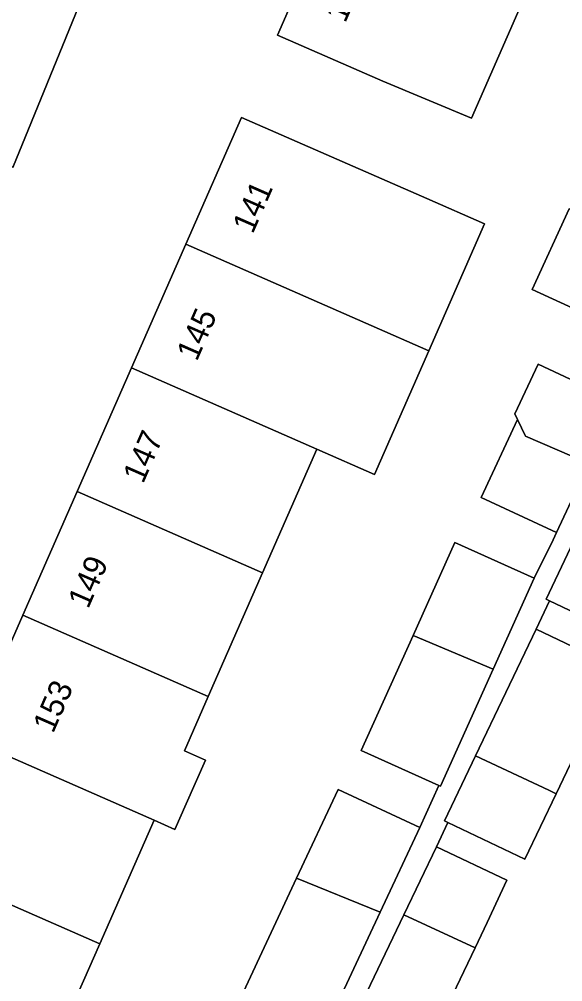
# Model space of a CAD drawing. Extents: x 160349 to 161355, y 381727 to 382854.
# Drawn here: x 160724.19 to 160747.8, y 382012.45 to 382054.29 of the extents above; entities that cross this region are included whole.
import ezdxf

# ---------------------------------------------------------------- set-up
doc = ezdxf.new("R2010")
doc.units = 0
for name, color, linetype in [('IMGEO_Erf', 7, 'Continuous'), ('IMGEO_Pand', 7, 'Continuous'), ('IMGEO_Pand_nummerreeks', 7, 'Continuous'), ('IMGEO_Voetpad_open', 7, 'Continuous')]:
    doc.layers.add(name, color=color, linetype=linetype)

msp = doc.modelspace()

# ---------------------------------------------------------------- linework, layer by layer
at = {"layer": 'IMGEO_Erf'}
for points in [[(160734.483, 382073.75), (160723.909, 382047.851), (160723.769, 382047.981), (160707.027, 382005.872)], [(160746.214, 382055.425), (160743.832, 382049.994), (160739.983, 382051.597), (160735.404, 382053.605), (160737.815, 382059.102)], [(160717.276, 382012.256), (160719.633, 382017.632), (160721.991, 382023.007), (160724.348, 382028.383), (160726.706, 382033.759), (160729.064, 382039.135), (160731.422, 382044.511), (160733.841, 382050.027), (160741.895, 382046.495), (160744.402, 382045.396), (160741.984, 382039.88), (160739.626, 382034.502), (160737.119, 382035.602), (160734.763, 382030.227), (160732.405, 382024.85), (160731.367, 382022.482), (160732.276, 382022.083), (160731.44, 382020.178), (160730.957, 382019.075), (160730.048, 382019.474), (160727.691, 382014.098), (160726.282, 382010.884)], [(160751.39, 382040.287), (160746.474, 382042.551), (160748.082, 382046.045)], [(160733.932, 382012.016), (160736.238, 382016.953), (160738.04, 382020.809), (160741.586, 382019.152), (160742.411, 382020.985), (160739.044, 382022.5), (160741.294, 382027.498), (160743.116, 382031.545), (160746.562, 382029.994), (160747.377, 382031.659), (160747.525, 382031.976), (160744.257, 382033.503), (160745.837, 382036.887), (160745.717, 382037.137), (160746.724, 382039.295), (160750.188, 382037.677)], [(160750.614, 382027.405), (160747.22, 382029.011), (160746.637, 382027.778), (160750.129, 382026.113), (160747.511, 382020.622), (160746.153, 382017.775), (160742.809, 382019.369), (160742.31, 382018.323), (160745.366, 382016.864), (160744.511, 382015.032), (160743.991, 382013.918), (160741.247, 382008.168), (160738.166, 382009.638), (160737.734, 382008.72), (160741.228, 382007.077), (160739.848, 382004.142), (160739.599, 382003.614), (160738.67, 382001.636), (160735.139, 382003.296), (160730.051, 381993.833), (160733.5, 381991.897), (160750, 381983.553)]]:
    msp.add_lwpolyline(points, dxfattribs=at)
at = {"layer": 'IMGEO_Pand'}
for points in [[(160746.214, 382055.425), (160745.898, 382055.557), (160737.815, 382059.102), (160735.404, 382053.605), (160739.983, 382051.597), (160743.832, 382049.994)], [(160744.402, 382045.396), (160741.895, 382046.495), (160733.841, 382050.027), (160731.422, 382044.511), (160739.477, 382040.979), (160741.984, 382039.88)], [(160753.297, 382043.617), (160748.428, 382045.9), (160748.082, 382046.045), (160746.474, 382042.551), (160751.39, 382040.287), (160751.699, 382040.145)], [(160741.984, 382039.88), (160739.477, 382040.979), (160731.422, 382044.511), (160729.064, 382039.135), (160737.119, 382035.602), (160739.626, 382034.502)], [(160750.188, 382037.677), (160746.724, 382039.295), (160745.717, 382037.137), (160745.837, 382036.887), (160746.181, 382036.174), (160748.929, 382034.981)], [(160737.119, 382035.602), (160729.064, 382039.135), (160726.706, 382033.759), (160734.763, 382030.227)], [(160748.929, 382034.981), (160746.181, 382036.174), (160745.837, 382036.887), (160744.257, 382033.503), (160747.525, 382031.976)], [(160734.763, 382030.227), (160726.706, 382033.759), (160724.348, 382028.383), (160732.405, 382024.85)], [(160752.611, 382031.626), (160752.317, 382031.758), (160749.062, 382033.277), (160747.076, 382029.079), (160747.22, 382029.011), (160750.614, 382027.405)], [(160741.294, 382027.498), (160744.782, 382026.04), (160746.562, 382029.994), (160743.116, 382031.545)], [(160732.405, 382024.85), (160724.348, 382028.383), (160721.991, 382023.007), (160730.048, 382019.474), (160730.957, 382019.075), (160731.44, 382020.178), (160732.276, 382022.083), (160731.367, 382022.482)], [(160747.511, 382020.622), (160750.129, 382026.113), (160746.637, 382027.778), (160744.011, 382022.269), (160747.195, 382020.783)], [(160744.782, 382026.04), (160741.294, 382027.498), (160739.044, 382022.5), (160742.411, 382020.985), (160742.49, 382020.949)], [(160719.633, 382017.632), (160727.691, 382014.098), (160730.048, 382019.474), (160721.991, 382023.007)], [(160747.511, 382020.622), (160747.195, 382020.783), (160744.011, 382022.269), (160742.661, 382019.44), (160742.809, 382019.369), (160746.153, 382017.775)], [(160736.238, 382016.953), (160739.868, 382015.475), (160741.586, 382019.152), (160738.04, 382020.809)], [(160745.366, 382016.864), (160742.31, 382018.323), (160740.897, 382015.362), (160743.991, 382013.918), (160744.511, 382015.032)], [(160727.691, 382014.098), (160719.633, 382017.632), (160717.276, 382012.256), (160725.334, 382008.723), (160728.445, 382007.356), (160731.55, 382005.994), (160731.559, 382006.014), (160732.171, 382007.42), (160732.875, 382009.038), (160729.941, 382010.315), (160728.664, 382009.84), (160726.282, 382010.884)], [(160736.238, 382016.953), (160733.932, 382012.016), (160737.478, 382010.36), (160739.868, 382015.475)], [(160743.991, 382013.918), (160740.897, 382015.362), (160738.166, 382009.638), (160741.247, 382008.168)]]:
    msp.add_lwpolyline(points, close=True, dxfattribs=at)
at = {"layer": 'IMGEO_Voetpad_open'}
for points in [[(160705.658, 382002.985), (160707.027, 382005.872), (160723.769, 382047.981), (160723.909, 382047.851), (160734.483, 382073.75), (160746.148, 382100.741), (160750.887, 382111.2), (160755.847, 382121.079), (160757.838, 382125.044), (160765.277, 382139.388), (160766.166, 382141.102), (160766.279, 382141.32), (160779.322, 382163.825)], [(160748.929, 382034.981), (160747.525, 382031.976), (160747.377, 382031.659), (160746.562, 382029.994), (160744.782, 382026.04), (160742.49, 382020.949), (160742.411, 382020.985), (160741.586, 382019.152), (160739.868, 382015.475), (160737.478, 382010.36)], [(160738.166, 382009.638), (160740.897, 382015.362), (160742.31, 382018.323), (160742.809, 382019.369), (160742.661, 382019.44), (160744.011, 382022.269), (160746.637, 382027.778), (160747.22, 382029.011), (160747.076, 382029.079), (160749.062, 382033.277)]]:
    msp.add_lwpolyline(points, dxfattribs=at)

# ---------------------------------------------------------------- texts
at = {"layer": 'IMGEO_Pand_nummerreeks'}
for s, rotation, p in [('139', 66.3199, (160738.35, 382054.098)), ('141', 66.3199, (160734.334, 382044.927)), ('145', 66.3141, (160731.904, 382039.388)), ('147', 66.3141, (160729.571, 382034.067)), ('149', 66.3141, (160727.185, 382028.627)), ('153', 66.3199, (160725.663, 382023.213))]:
    msp.add_text(s, height=1, rotation=rotation, dxfattribs=at).set_placement(p)

doc.saveas('drawing.dxf')
